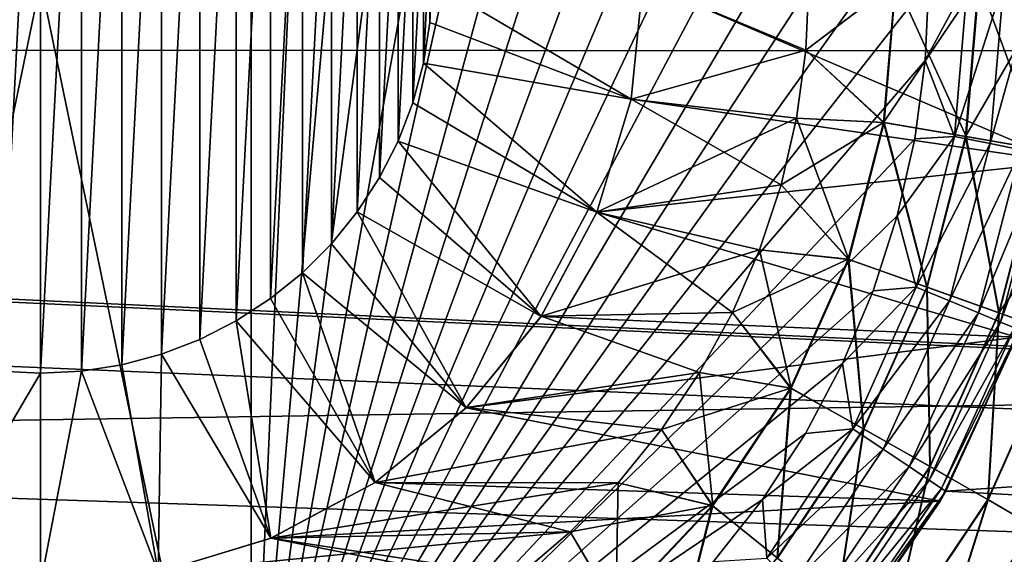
# Model space of a CAD drawing. Header units: millimetres. Extents: x -100 to 100, y -64 to 136.
# Tile 338 of 530: x 22.43 to 25.7, y 23.1 to 24.87. Entities that reach past the tile are written whole.
import ezdxf

# ---------------------------------------------------------------- set-up
doc = ezdxf.new("R2010")
doc.units = ezdxf.units.MM
doc.header["$LTSCALE"] = 159.143519
for name, color, linetype in [('120', 7, 'CONTINUOUS'), ('130', 7, 'CONTINUOUS'), ('218', 7, 'CONTINUOUS'), ('220', 7, 'CONTINUOUS'), ('325', 7, 'CONTINUOUS'), ('327', 7, 'CONTINUOUS'), ('329', 7, 'CONTINUOUS'), ('330', 7, 'CONTINUOUS'), ('333', 7, 'CONTINUOUS'), ('334', 7, 'CONTINUOUS'), ('335', 7, 'CONTINUOUS'), ('397', 7, 'CONTINUOUS'), ('407', 7, 'CONTINUOUS'), ('412', 7, 'CONTINUOUS'), ('421', 7, 'CONTINUOUS'), ('422', 7, 'CONTINUOUS'), ('423', 7, 'CONTINUOUS'), ('425', 7, 'CONTINUOUS'), ('427', 7, 'CONTINUOUS'), ('437', 7, 'CONTINUOUS')]:
    doc.layers.add(name, color=color, linetype=linetype)

msp = doc.modelspace()

# ---------------------------------------------------------------- linework, layer by layer
at = {"layer": '120', "color": 7, "linetype": 'CONTINUOUS', "true_color": 0x8c979c}
for points in [[(24.4616, 24.61, 2.5712), (25.0419, 24.7727, 2.5509), (24.5, 25, 2.5698), (24.4616, 24.61, 2.5712)], [(25.0419, 24.7727, 2.5509), (25.0523, 25, 2.5506), (24.5, 25, 2.5698), (25.0419, 24.7727, 2.5509)], [(25.011, 24.5473, 2.552), (25.0419, 24.7727, 2.5509), (24.4616, 24.61, 2.5712), (25.011, 24.5473, 2.552)], [(24.3479, 24.2349, 2.5752), (25.011, 24.5473, 2.552), (24.4616, 24.61, 2.5712), (24.3479, 24.2349, 2.5752)], [(24.9597, 24.3258, 2.5538), (25.011, 24.5473, 2.552), (24.3479, 24.2349, 2.5752), (24.9597, 24.3258, 2.5538)], [(24.8886, 24.1102, 2.5563), (24.9597, 24.3258, 2.5538), (24.3479, 24.2349, 2.5752), (24.8886, 24.1102, 2.5563)], [(24.1631, 23.8892, 2.5816), (24.8886, 24.1102, 2.5563), (24.3479, 24.2349, 2.5752), (24.1631, 23.8892, 2.5816)], [(24.7983, 23.9019, 2.5594), (24.8886, 24.1102, 2.5563), (24.1631, 23.8892, 2.5816), (24.7983, 23.9019, 2.5594)], [(23.9145, 23.5861, 2.5903), (24.6893, 23.7025, 2.5632), (24.1631, 23.8892, 2.5816), (23.9145, 23.5861, 2.5903)], [(24.6893, 23.7025, 2.5632), (24.7983, 23.9019, 2.5594), (24.1631, 23.8892, 2.5816), (24.6893, 23.7025, 2.5632)], [(24.5625, 23.5136, 2.5677), (24.6893, 23.7025, 2.5632), (23.9145, 23.5861, 2.5903), (24.5625, 23.5136, 2.5677)], [(23.6114, 23.3373, 2.6009), (24.5625, 23.5136, 2.5677), (23.9145, 23.5861, 2.5903), (23.6114, 23.3373, 2.6009)], [(24.4187, 23.3367, 2.5727), (24.5625, 23.5136, 2.5677), (23.6114, 23.3373, 2.6009), (24.4187, 23.3367, 2.5727)], [(23.2656, 23.1523, 2.6129), (24.4187, 23.3367, 2.5727), (23.6114, 23.3373, 2.6009), (23.2656, 23.1523, 2.6129)], [(24.2596, 23.1737, 2.5782), (24.4187, 23.3367, 2.5727), (23.2656, 23.1523, 2.6129), (24.2596, 23.1737, 2.5782)], [(24.087, 23.0264, 2.5843), (24.2596, 23.1737, 2.5782), (22.8903, 23.0385, 2.6261), (24.087, 23.0264, 2.5843)], [(22.8903, 23.0385, 2.6261), (24.2596, 23.1737, 2.5782), (23.2656, 23.1523, 2.6129), (22.8903, 23.0385, 2.6261)]]:
    msp.add_3dface(points, dxfattribs=at)
at = {"layer": '130', "color": 7, "linetype": 'CONTINUOUS', "true_color": 0x8c979c}
for points in [[(24.5, 25, -2.5698), (25.0419, 24.7727, -2.5509), (24.4616, 24.61, -2.5712), (24.5, 25, -2.5698)], [(25.0523, 25.0001, -2.5506), (25.0419, 24.7727, -2.5509), (24.5, 25, -2.5698), (25.0523, 25.0001, -2.5506)], [(25.0419, 24.7727, -2.5509), (25.011, 24.5473, -2.552), (24.4616, 24.61, -2.5712), (25.0419, 24.7727, -2.5509)], [(24.4616, 24.61, -2.5712), (24.9597, 24.3258, -2.5538), (24.3479, 24.2349, -2.5752), (24.4616, 24.61, -2.5712)], [(25.011, 24.5473, -2.552), (24.9597, 24.3258, -2.5538), (24.4616, 24.61, -2.5712), (25.011, 24.5473, -2.552)], [(24.9597, 24.3258, -2.5538), (24.8886, 24.1102, -2.5563), (24.3479, 24.2349, -2.5752), (24.9597, 24.3258, -2.5538)], [(24.3479, 24.2349, -2.5752), (24.7983, 23.9019, -2.5594), (24.1631, 23.8892, -2.5816), (24.3479, 24.2349, -2.5752)], [(24.8886, 24.1102, -2.5563), (24.7983, 23.9019, -2.5594), (24.3479, 24.2349, -2.5752), (24.8886, 24.1102, -2.5563)], [(24.1631, 23.8892, -2.5816), (24.6893, 23.7026, -2.5632), (23.9145, 23.5861, -2.5903), (24.1631, 23.8892, -2.5816)], [(24.7983, 23.9019, -2.5594), (24.6893, 23.7026, -2.5632), (24.1631, 23.8892, -2.5816), (24.7983, 23.9019, -2.5594)], [(24.6893, 23.7026, -2.5632), (24.5625, 23.5136, -2.5677), (23.9145, 23.5861, -2.5903), (24.6893, 23.7026, -2.5632)], [(23.9145, 23.5861, -2.5903), (24.5625, 23.5136, -2.5677), (23.6114, 23.3373, -2.6009), (23.9145, 23.5861, -2.5903)], [(24.5625, 23.5136, -2.5677), (24.4187, 23.3367, -2.5727), (23.6114, 23.3373, -2.6009), (24.5625, 23.5136, -2.5677)], [(23.6114, 23.3373, -2.6009), (24.2596, 23.1738, -2.5782), (23.2656, 23.1523, -2.6129), (23.6114, 23.3373, -2.6009)], [(24.4187, 23.3367, -2.5727), (24.2596, 23.1738, -2.5782), (23.6114, 23.3373, -2.6009), (24.4187, 23.3367, -2.5727)], [(24.2596, 23.1738, -2.5782), (24.0871, 23.0264, -2.5843), (23.2656, 23.1523, -2.6129), (24.2596, 23.1738, -2.5782)], [(23.2656, 23.1523, -2.6129), (24.0871, 23.0264, -2.5843), (22.8903, 23.0385, -2.6261), (23.2656, 23.1523, -2.6129)]]:
    msp.add_3dface(points, dxfattribs=at)
at = {"layer": '218', "color": 7, "linetype": 'CONTINUOUS', "true_color": 0x8c979c}
for points in [[(25.0523, 25, 2.5506), (25.0419, 24.7727, 2.5509), (25.3395, 25, 2.5125), (25.0523, 25, 2.5506)], [(25.0419, 24.7727, 2.5509), (25.3001, 24.5328, 2.5139), (25.3395, 25, 2.5125), (25.0419, 24.7727, 2.5509)], [(25.5726, 24.486, 2.4206), (25.616, 25, 2.4191), (25.3001, 24.5328, 2.5139), (25.5726, 24.486, 2.4206)], [(25.3001, 24.5328, 2.5139), (25.616, 25, 2.4191), (25.3395, 25, 2.5125), (25.3001, 24.5328, 2.5139)], [(25.8222, 24.4428, 2.2756), (25.8692, 25, 2.2739), (25.5726, 24.486, 2.4206), (25.8222, 24.4428, 2.2756)], [(25.5726, 24.486, 2.4206), (25.8692, 25, 2.2739), (25.616, 25, 2.4191), (25.5726, 24.486, 2.4206)], [(25.0419, 24.7727, 2.5509), (25.011, 24.5473, 2.552), (25.3001, 24.5328, 2.5139), (25.0419, 24.7727, 2.5509)], [(25.011, 24.5473, 2.552), (24.9597, 24.3258, 2.5538), (25.3001, 24.5328, 2.5139), (25.011, 24.5473, 2.552)], [(24.9597, 24.3258, 2.5538), (25.183, 24.0789, 2.518), (25.3001, 24.5328, 2.5139), (24.9597, 24.3258, 2.5538)], [(25.183, 24.0789, 2.518), (25.4438, 23.9865, 2.4251), (25.3001, 24.5328, 2.5139), (25.183, 24.0789, 2.518)], [(25.4438, 23.9865, 2.4251), (25.5726, 24.486, 2.4206), (25.3001, 24.5328, 2.5139), (25.4438, 23.9865, 2.4251)], [(25.4438, 23.9865, 2.4251), (25.6825, 23.9013, 2.2805), (25.5726, 24.486, 2.4206), (25.4438, 23.9865, 2.4251)], [(25.6825, 23.9013, 2.2805), (25.8222, 24.4428, 2.2756), (25.5726, 24.486, 2.4206), (25.6825, 23.9013, 2.2805)], [(25.6825, 23.9013, 2.2805), (26.0393, 24.4047, 2.0842), (25.8222, 24.4428, 2.2756), (25.6825, 23.9013, 2.2805)], [(25.8901, 23.8263, 2.0894), (26.0393, 24.4047, 2.0842), (25.6825, 23.9013, 2.2805), (25.8901, 23.8263, 2.0894)], [(24.9597, 24.3258, 2.5538), (24.8886, 24.1102, 2.5563), (25.183, 24.0789, 2.518), (24.9597, 24.3258, 2.5538)], [(24.8886, 24.1102, 2.5563), (24.7983, 23.9019, 2.5594), (25.183, 24.0789, 2.518), (24.8886, 24.1102, 2.5563)], [(24.7983, 23.9019, 2.5594), (24.9915, 23.651, 2.5247), (25.183, 24.0789, 2.518), (24.7983, 23.9019, 2.5594)], [(24.9915, 23.651, 2.5247), (25.2332, 23.5157, 2.4325), (25.183, 24.0789, 2.518), (24.9915, 23.651, 2.5247)], [(25.2332, 23.5157, 2.4325), (25.4438, 23.9865, 2.4251), (25.183, 24.0789, 2.518), (25.2332, 23.5157, 2.4325)], [(25.2332, 23.5157, 2.4325), (25.4542, 23.3908, 2.2884), (25.4438, 23.9865, 2.4251), (25.2332, 23.5157, 2.4325)], [(25.4542, 23.3908, 2.2884), (25.6825, 23.9013, 2.2805), (25.4438, 23.9865, 2.4251), (25.4542, 23.3908, 2.2884)], [(24.7983, 23.9019, 2.5594), (24.6893, 23.7025, 2.5632), (24.9915, 23.651, 2.5247), (24.7983, 23.9019, 2.5594)], [(25.4542, 23.3908, 2.2884), (25.6462, 23.2811, 2.098), (25.6825, 23.9013, 2.2805), (25.4542, 23.3908, 2.2884)], [(25.6462, 23.2811, 2.098), (25.8901, 23.8263, 2.0894), (25.6825, 23.9013, 2.2805), (25.6462, 23.2811, 2.098)], [(25.6462, 23.2811, 2.098), (25.8019, 23.1906, 1.8683), (25.8901, 23.8263, 2.0894), (25.6462, 23.2811, 2.098)], [(24.6893, 23.7025, 2.5632), (24.5625, 23.5136, 2.5677), (24.9915, 23.651, 2.5247), (24.6893, 23.7025, 2.5632)], [(24.5625, 23.5136, 2.5677), (24.7311, 23.2612, 2.5338), (24.9915, 23.651, 2.5247), (24.5625, 23.5136, 2.5677)], [(24.7311, 23.2612, 2.5338), (24.9467, 23.0869, 2.4425), (24.9915, 23.651, 2.5247), (24.7311, 23.2612, 2.5338)], [(24.9467, 23.0869, 2.4425), (25.2332, 23.5157, 2.4325), (24.9915, 23.651, 2.5247), (24.9467, 23.0869, 2.4425)], [(24.9467, 23.0869, 2.4425), (25.1436, 22.9259, 2.2993), (25.2332, 23.5157, 2.4325), (24.9467, 23.0869, 2.4425)], [(25.1436, 22.9259, 2.2993), (25.4542, 23.3908, 2.2884), (25.2332, 23.5157, 2.4325), (25.1436, 22.9259, 2.2993)], [(24.5625, 23.5136, 2.5677), (24.4187, 23.3367, 2.5727), (24.7311, 23.2612, 2.5338), (24.5625, 23.5136, 2.5677)], [(25.1436, 22.9259, 2.2993), (25.3144, 22.7845, 2.1095), (25.4542, 23.3908, 2.2884), (25.1436, 22.9259, 2.2993)], [(25.3144, 22.7845, 2.1095), (25.6462, 23.2811, 2.098), (25.4542, 23.3908, 2.2884), (25.3144, 22.7845, 2.1095)], [(24.4187, 23.3367, 2.5727), (24.2596, 23.1737, 2.5782), (24.7311, 23.2612, 2.5338), (24.4187, 23.3367, 2.5727)], [(24.2596, 23.1737, 2.5782), (24.4091, 22.9207, 2.545), (24.7311, 23.2612, 2.5338), (24.2596, 23.1737, 2.5782)], [(24.4091, 22.9207, 2.545), (24.5924, 22.7122, 2.4549), (24.7311, 23.2612, 2.5338), (24.4091, 22.9207, 2.545)], [(24.5924, 22.7122, 2.4549), (24.9467, 23.0869, 2.4425), (24.7311, 23.2612, 2.5338), (24.5924, 22.7122, 2.4549)], [(25.3144, 22.7845, 2.1095), (25.4526, 22.6679, 1.8805), (25.6462, 23.2811, 2.098), (25.3144, 22.7845, 2.1095)], [(25.4526, 22.6679, 1.8805), (25.8019, 23.1906, 1.8683), (25.6462, 23.2811, 2.098), (25.4526, 22.6679, 1.8805)], [(25.4526, 22.6679, 1.8805), (25.5531, 22.5806, 1.6207), (25.8019, 23.1906, 1.8683), (25.4526, 22.6679, 1.8805)], [(25.5531, 22.5806, 1.6207), (25.9154, 23.1229, 1.608), (25.8019, 23.1906, 1.8683), (25.5531, 22.5806, 1.6207)], [(24.2596, 23.1737, 2.5782), (24.087, 23.0264, 2.5843), (24.4091, 22.9207, 2.545), (24.2596, 23.1737, 2.5782)], [(25.5531, 22.5806, 1.6207), (25.9825, 23.0804, 1.3272), (25.9154, 23.1229, 1.608), (25.5531, 22.5806, 1.6207)]]:
    msp.add_3dface(points, dxfattribs=at)
at = {"layer": '220', "color": 7, "linetype": 'CONTINUOUS', "true_color": 0x8c979c}
for points in [[(25.0419, 24.7727, -2.5509), (25.0523, 25.0001, -2.5506), (25.3412, 25, -2.5121), (25.0419, 24.7727, -2.5509)], [(25.3017, 24.5325, -2.5135), (25.0419, 24.7727, -2.5509), (25.3412, 25, -2.5121), (25.3017, 24.5325, -2.5135)], [(25.3017, 24.5325, -2.5135), (25.3412, 25, -2.5121), (25.5742, 24.4857, -2.4199), (25.3017, 24.5325, -2.5135)], [(25.5742, 24.4857, -2.4199), (25.3412, 25, -2.5121), (25.6176, 25, -2.4184), (25.5742, 24.4857, -2.4199)], [(25.5742, 24.4857, -2.4199), (25.6176, 25, -2.4184), (25.8236, 24.4425, -2.2746), (25.5742, 24.4857, -2.4199)], [(25.8236, 24.4425, -2.2746), (25.6176, 25, -2.4184), (25.8706, 25, -2.2729), (25.8236, 24.4425, -2.2746)], [(25.011, 24.5473, -2.552), (25.0419, 24.7727, -2.5509), (25.3017, 24.5325, -2.5135), (25.011, 24.5473, -2.552)], [(24.9597, 24.3258, -2.5538), (25.011, 24.5473, -2.552), (25.1846, 24.0783, -2.5176), (24.9597, 24.3258, -2.5538)], [(25.1846, 24.0783, -2.5176), (25.011, 24.5473, -2.552), (25.3017, 24.5325, -2.5135), (25.1846, 24.0783, -2.5176)], [(25.1846, 24.0783, -2.5176), (25.3017, 24.5325, -2.5135), (25.4453, 23.986, -2.4244), (25.1846, 24.0783, -2.5176)], [(25.4453, 23.986, -2.4244), (25.3017, 24.5325, -2.5135), (25.5742, 24.4857, -2.4199), (25.4453, 23.986, -2.4244)], [(25.4453, 23.986, -2.4244), (25.5742, 24.4857, -2.4199), (25.6839, 23.9008, -2.2795), (25.4453, 23.986, -2.4244)], [(25.6839, 23.9008, -2.2795), (25.5742, 24.4857, -2.4199), (25.8236, 24.4425, -2.2746), (25.6839, 23.9008, -2.2795)], [(25.6839, 23.9008, -2.2795), (25.8236, 24.4425, -2.2746), (25.8912, 23.8259, -2.0882), (25.6839, 23.9008, -2.2795)], [(24.8886, 24.1102, -2.5563), (24.9597, 24.3258, -2.5538), (25.1846, 24.0783, -2.5176), (24.8886, 24.1102, -2.5563)], [(24.7983, 23.9019, -2.5594), (24.8886, 24.1102, -2.5563), (24.993, 23.6502, -2.5243), (24.7983, 23.9019, -2.5594)], [(24.993, 23.6502, -2.5243), (24.8886, 24.1102, -2.5563), (25.1846, 24.0783, -2.5176), (24.993, 23.6502, -2.5243)], [(24.993, 23.6502, -2.5243), (25.1846, 24.0783, -2.5176), (25.2346, 23.5149, -2.4318), (24.993, 23.6502, -2.5243)], [(25.2346, 23.5149, -2.4318), (25.1846, 24.0783, -2.5176), (25.4453, 23.986, -2.4244), (25.2346, 23.5149, -2.4318)], [(25.2346, 23.5149, -2.4318), (25.4453, 23.986, -2.4244), (25.4554, 23.3901, -2.2874), (25.2346, 23.5149, -2.4318)], [(25.4554, 23.3901, -2.2874), (25.4453, 23.986, -2.4244), (25.6839, 23.9008, -2.2795), (25.4554, 23.3901, -2.2874)], [(24.6893, 23.7026, -2.5632), (24.7983, 23.9019, -2.5594), (24.993, 23.6502, -2.5243), (24.6893, 23.7026, -2.5632)], [(25.4554, 23.3901, -2.2874), (25.6839, 23.9008, -2.2795), (25.6472, 23.2805, -2.0967), (25.4554, 23.3901, -2.2874)], [(25.6472, 23.2805, -2.0967), (25.6839, 23.9008, -2.2795), (25.8912, 23.8259, -2.0882), (25.6472, 23.2805, -2.0967)], [(25.6472, 23.2805, -2.0967), (25.8912, 23.8259, -2.0882), (25.8027, 23.1902, -1.8668), (25.6472, 23.2805, -2.0967)], [(24.5625, 23.5136, -2.5677), (24.6893, 23.7026, -2.5632), (24.7325, 23.2602, -2.5334), (24.5625, 23.5136, -2.5677)], [(24.7325, 23.2602, -2.5334), (24.6893, 23.7026, -2.5632), (24.993, 23.6502, -2.5243), (24.7325, 23.2602, -2.5334)], [(24.7325, 23.2602, -2.5334), (24.993, 23.6502, -2.5243), (24.9479, 23.0859, -2.4418), (24.7325, 23.2602, -2.5334)], [(24.9479, 23.0859, -2.4418), (24.993, 23.6502, -2.5243), (25.2346, 23.5149, -2.4318), (24.9479, 23.0859, -2.4418)], [(24.4187, 23.3367, -2.5727), (24.5625, 23.5136, -2.5677), (24.7325, 23.2602, -2.5334), (24.4187, 23.3367, -2.5727)], [(24.9479, 23.0859, -2.4418), (25.2346, 23.5149, -2.4318), (25.1447, 22.925, -2.2983), (24.9479, 23.0859, -2.4418)], [(25.1447, 22.925, -2.2983), (25.2346, 23.5149, -2.4318), (25.4554, 23.3901, -2.2874), (25.1447, 22.925, -2.2983)], [(25.1447, 22.925, -2.2983), (25.4554, 23.3901, -2.2874), (25.3153, 22.7837, -2.1083), (25.1447, 22.925, -2.2983)], [(25.3153, 22.7837, -2.1083), (25.4554, 23.3901, -2.2874), (25.6472, 23.2805, -2.0967), (25.3153, 22.7837, -2.1083)], [(24.2596, 23.1738, -2.5782), (24.4187, 23.3367, -2.5727), (24.4103, 22.9194, -2.5447), (24.2596, 23.1738, -2.5782)], [(24.4103, 22.9194, -2.5447), (24.4187, 23.3367, -2.5727), (24.7325, 23.2602, -2.5334), (24.4103, 22.9194, -2.5447)], [(24.4103, 22.9194, -2.5447), (24.7325, 23.2602, -2.5334), (24.5934, 22.7109, -2.4542), (24.4103, 22.9194, -2.5447)], [(24.5934, 22.7109, -2.4542), (24.7325, 23.2602, -2.5334), (24.9479, 23.0859, -2.4418), (24.5934, 22.7109, -2.4542)], [(25.3153, 22.7837, -2.1083), (25.6472, 23.2805, -2.0967), (25.4533, 22.6673, -1.879), (25.3153, 22.7837, -2.1083)], [(25.4533, 22.6673, -1.879), (25.6472, 23.2805, -2.0967), (25.8027, 23.1902, -1.8668), (25.4533, 22.6673, -1.879)], [(25.4533, 22.6673, -1.879), (25.8027, 23.1902, -1.8668), (25.5536, 22.5801, -1.6191), (25.4533, 22.6673, -1.879)], [(25.5536, 22.5801, -1.6191), (25.8027, 23.1902, -1.8668), (25.916, 23.1226, -1.6064), (25.5536, 22.5801, -1.6191)], [(24.0871, 23.0264, -2.5843), (24.2596, 23.1738, -2.5782), (24.4103, 22.9194, -2.5447), (24.0871, 23.0264, -2.5843)], [(25.5536, 22.5801, -1.6191), (25.916, 23.1226, -1.6064), (25.6122, 22.5256, -1.3384), (25.5536, 22.5801, -1.6191)], [(25.6122, 22.5256, -1.3384), (25.916, 23.1226, -1.6064), (25.9827, 23.0802, -1.3255), (25.6122, 22.5256, -1.3384)]]:
    msp.add_3dface(points, dxfattribs=at)
at = {"layer": '325', "linetype": 'CONTINUOUS'}
for points in [[(22.5, 23.7, -15), (22.3641, 23.7071, -15), (22.5, 26.3, -15), (22.5, 23.7, -15)], [(22.5, 26.3, -15), (22.3641, 23.7071, -15), (22.3641, 26.2929, -15), (22.5, 26.3, -15)], [(22.6359, 26.2929, -15), (22.5, 23.7, -15), (22.5, 26.3, -15), (22.6359, 26.2929, -15)], [(22.6359, 23.7071, -15), (22.5, 23.7, -15), (22.6359, 26.2929, -15), (22.6359, 23.7071, -15)], [(22.7703, 26.2716, -15), (22.6359, 23.7071, -15), (22.6359, 26.2929, -15), (22.7703, 26.2716, -15)], [(22.7703, 23.7284, -15), (22.6359, 23.7071, -15), (22.7703, 26.2716, -15), (22.7703, 23.7284, -15)], [(22.9017, 26.2363, -15), (22.7703, 23.7284, -15), (22.7703, 26.2716, -15), (22.9017, 26.2363, -15)], [(22.9017, 23.7637, -15), (22.7703, 23.7284, -15), (22.9017, 26.2363, -15), (22.9017, 23.7637, -15)], [(23.0288, 26.1876, -15), (22.9017, 23.7637, -15), (22.9017, 26.2363, -15), (23.0288, 26.1876, -15)], [(23.0288, 23.8124, -15), (22.9017, 23.7637, -15), (23.0288, 26.1876, -15), (23.0288, 23.8124, -15)], [(23.1499, 26.1258, -15), (23.0288, 23.8124, -15), (23.0288, 26.1876, -15), (23.1499, 26.1258, -15)], [(23.1499, 23.8742, -15), (23.0288, 23.8124, -15), (23.1499, 26.1258, -15), (23.1499, 23.8742, -15)], [(23.2641, 26.0517, -15), (23.1499, 23.8742, -15), (23.1499, 26.1258, -15), (23.2641, 26.0517, -15)], [(23.2641, 23.9483, -15), (23.1499, 23.8742, -15), (23.2641, 26.0517, -15), (23.2641, 23.9483, -15)], [(23.3698, 25.9661, -15), (23.2641, 23.9483, -15), (23.2641, 26.0517, -15), (23.3698, 25.9661, -15)], [(23.3698, 24.0339, -15), (23.2641, 23.9483, -15), (23.3698, 25.9661, -15), (23.3698, 24.0339, -15)], [(23.4661, 25.8698, -15), (23.3698, 24.0339, -15), (23.3698, 25.9661, -15), (23.4661, 25.8698, -15)], [(23.4661, 24.1302, -15), (23.3698, 24.0339, -15), (23.4661, 25.8698, -15), (23.4661, 24.1302, -15)], [(23.5517, 25.7641, -15), (23.4661, 24.1302, -15), (23.4661, 25.8698, -15), (23.5517, 25.7641, -15)], [(23.5517, 24.2359, -15), (23.4661, 24.1302, -15), (23.5517, 25.7641, -15), (23.5517, 24.2359, -15)], [(23.6258, 25.6499, -15), (23.5517, 24.2359, -15), (23.5517, 25.7641, -15), (23.6258, 25.6499, -15)], [(23.6258, 24.3501, -15), (23.5517, 24.2359, -15), (23.6258, 25.6499, -15), (23.6258, 24.3501, -15)], [(23.6876, 25.5288, -15), (23.6258, 24.3501, -15), (23.6258, 25.6499, -15), (23.6876, 25.5288, -15)], [(23.6876, 24.4712, -15), (23.6258, 24.3501, -15), (23.6876, 25.5288, -15), (23.6876, 24.4712, -15)], [(23.7363, 25.4017, -15), (23.6876, 24.4712, -15), (23.6876, 25.5288, -15), (23.7363, 25.4017, -15)], [(23.7363, 24.5983, -15), (23.6876, 24.4712, -15), (23.7363, 25.4017, -15), (23.7363, 24.5983, -15)], [(23.7716, 25.2703, -15), (23.7363, 24.5983, -15), (23.7363, 25.4017, -15), (23.7716, 25.2703, -15)], [(23.7716, 24.7297, -15), (23.7363, 24.5983, -15), (23.7716, 25.2703, -15), (23.7716, 24.7297, -15)], [(23.7929, 25.1359, -15), (23.7716, 24.7297, -15), (23.7716, 25.2703, -15), (23.7929, 25.1359, -15)], [(23.7929, 24.8641, -15), (23.7716, 24.7297, -15), (23.7929, 25.1359, -15), (23.7929, 24.8641, -15)], [(23.8, 25, -15), (23.7929, 24.8641, -15), (23.7929, 25.1359, -15), (23.8, 25, -15)]]:
    msp.add_3dface(points, dxfattribs=at)
at = {"layer": '327', "linetype": 'CONTINUOUS'}
for points in [[(24.4616, 24.61, 2.5712), (24.5, 25, 2.5698), (24.4615, 24.6097, 35), (24.4616, 24.61, 2.5712)], [(24.5, 25, 2.5698), (24.5, 25, 35), (24.4615, 24.6097, 35), (24.5, 25, 2.5698)], [(24.3478, 24.2346, 35), (24.3479, 24.2349, 2.5752), (24.4615, 24.6097, 35), (24.3478, 24.2346, 35)], [(24.3479, 24.2349, 2.5752), (24.4616, 24.61, 2.5712), (24.4615, 24.6097, 35), (24.3479, 24.2349, 2.5752)], [(24.1631, 23.8892, 2.5816), (24.3479, 24.2349, 2.5752), (24.3478, 24.2346, 35), (24.1631, 23.8892, 2.5816)], [(24.163, 23.889, 35), (24.1631, 23.8892, 2.5816), (24.3478, 24.2346, 35), (24.163, 23.889, 35)], [(23.9142, 23.5858, 35), (23.9145, 23.5861, 2.5903), (24.163, 23.889, 35), (23.9142, 23.5858, 35)], [(23.9145, 23.5861, 2.5903), (24.1631, 23.8892, 2.5816), (24.163, 23.889, 35), (23.9145, 23.5861, 2.5903)], [(23.611, 23.337, 35), (23.6114, 23.3373, 2.6009), (23.9142, 23.5858, 35), (23.611, 23.337, 35)], [(23.6114, 23.3373, 2.6009), (23.9145, 23.5861, 2.5903), (23.9142, 23.5858, 35), (23.6114, 23.3373, 2.6009)], [(23.2654, 23.1522, 35), (23.2656, 23.1523, 2.6129), (23.611, 23.337, 35), (23.2654, 23.1522, 35)], [(23.2656, 23.1523, 2.6129), (23.6114, 23.3373, 2.6009), (23.611, 23.337, 35), (23.2656, 23.1523, 2.6129)], [(22.8903, 23.0385, 2.6261), (23.2656, 23.1523, 2.6129), (23.2654, 23.1522, 35), (22.8903, 23.0385, 2.6261)], [(22.8903, 23.0385, 35), (22.8903, 23.0385, 2.6261), (23.2654, 23.1522, 35), (22.8903, 23.0385, 35)]]:
    msp.add_3dface(points, dxfattribs=at)
at = {"layer": '329', "linetype": 'CONTINUOUS'}
for points in [[(23.7929, 24.8641, -15), (23.8, 25, -15), (24.4616, 24.6098, -14.5958), (23.7929, 24.8641, -15)], [(23.8, 25, -15), (24.5, 25, -14.5959), (24.4616, 24.6098, -14.5958), (23.8, 25, -15)], [(23.7716, 24.7297, -15), (23.7929, 24.8641, -15), (24.4616, 24.6098, -14.5958), (23.7716, 24.7297, -15)], [(23.7363, 24.5983, -15), (23.7716, 24.7297, -15), (24.3477, 24.2346, -14.5958), (23.7363, 24.5983, -15)], [(24.3477, 24.2346, -14.5958), (23.7716, 24.7297, -15), (24.4616, 24.6098, -14.5958), (24.3477, 24.2346, -14.5958)], [(23.6876, 24.4712, -15), (23.7363, 24.5983, -15), (24.3477, 24.2346, -14.5958), (23.6876, 24.4712, -15)], [(23.6258, 24.3501, -15), (23.6876, 24.4712, -15), (24.1629, 23.8888, -14.5958), (23.6258, 24.3501, -15)], [(24.1629, 23.8888, -14.5958), (23.6876, 24.4712, -15), (24.3477, 24.2346, -14.5958), (24.1629, 23.8888, -14.5958)], [(23.5517, 24.2359, -15), (23.6258, 24.3501, -15), (24.1629, 23.8888, -14.5958), (23.5517, 24.2359, -15)], [(23.4661, 24.1302, -15), (23.5517, 24.2359, -15), (23.9142, 23.5858, -14.5958), (23.4661, 24.1302, -15)], [(23.9142, 23.5858, -14.5958), (23.5517, 24.2359, -15), (24.1629, 23.8888, -14.5958), (23.9142, 23.5858, -14.5958)], [(23.3698, 24.0339, -15), (23.4661, 24.1302, -15), (23.9142, 23.5858, -14.5958), (23.3698, 24.0339, -15)], [(23.2641, 23.9483, -15), (23.3698, 24.0339, -15), (23.6112, 23.3371, -14.5958), (23.2641, 23.9483, -15)], [(23.6112, 23.3371, -14.5958), (23.3698, 24.0339, -15), (23.9142, 23.5858, -14.5958), (23.6112, 23.3371, -14.5958)], [(23.1499, 23.8742, -15), (23.2641, 23.9483, -15), (23.6112, 23.3371, -14.5958), (23.1499, 23.8742, -15)], [(23.0288, 23.8124, -15), (23.1499, 23.8742, -15), (23.2654, 23.1523, -14.5958), (23.0288, 23.8124, -15)], [(23.2654, 23.1523, -14.5958), (23.1499, 23.8742, -15), (23.6112, 23.3371, -14.5958), (23.2654, 23.1523, -14.5958)], [(22.9017, 23.7637, -15), (23.0288, 23.8124, -15), (23.2654, 23.1523, -14.5958), (22.9017, 23.7637, -15)], [(22.7703, 23.7284, -15), (22.9017, 23.7637, -15), (22.8902, 23.0384, -14.5958), (22.7703, 23.7284, -15)], [(22.8902, 23.0384, -14.5958), (22.9017, 23.7637, -15), (23.2654, 23.1523, -14.5958), (22.8902, 23.0384, -14.5958)], [(22.6359, 23.7071, -15), (22.7703, 23.7284, -15), (22.8902, 23.0384, -14.5958), (22.6359, 23.7071, -15)], [(22.3641, 23.7071, -15), (22.5, 23.7, -15), (22.1098, 23.0384, -14.5958), (22.3641, 23.7071, -15)], [(22.1098, 23.0384, -14.5958), (22.5, 23.7, -15), (22.5, 23, -14.5958), (22.1098, 23.0384, -14.5958)], [(22.5, 23.7, -15), (22.6359, 23.7071, -15), (22.5, 23, -14.5958), (22.5, 23.7, -15)], [(22.5, 23, -14.5958), (22.6359, 23.7071, -15), (22.8902, 23.0384, -14.5958), (22.5, 23, -14.5958)]]:
    msp.add_3dface(points, dxfattribs=at)
at = {"layer": '330', "linetype": 'CONTINUOUS'}
for points in [[(24.4615, 24.6097, 35), (24.5, 25, 35), (25.8976, 24.4008, 35), (24.4615, 24.6097, 35)], [(25.8976, 24.4008, 35), (24.5, 25, 35), (25.95, 25, 35), (25.8976, 24.4008, 35)], [(24.3478, 24.2346, 35), (24.4615, 24.6097, 35), (25.8976, 24.4008, 35), (24.3478, 24.2346, 35)], [(25.7419, 23.82, 35), (24.3478, 24.2346, 35), (25.8976, 24.4008, 35), (25.7419, 23.82, 35)], [(24.163, 23.889, 35), (24.3478, 24.2346, 35), (25.7419, 23.82, 35), (24.163, 23.889, 35)], [(23.9142, 23.5858, 35), (24.163, 23.889, 35), (25.7419, 23.82, 35), (23.9142, 23.5858, 35)], [(25.4878, 23.2751, 35), (23.9142, 23.5858, 35), (25.7419, 23.82, 35), (25.4878, 23.2751, 35)], [(23.611, 23.337, 35), (23.9142, 23.5858, 35), (25.4878, 23.2751, 35), (23.611, 23.337, 35)], [(23.2654, 23.1522, 35), (23.611, 23.337, 35), (25.4878, 23.2751, 35), (23.2654, 23.1522, 35)], [(22.1097, 23.0385, 35), (22.5, 23, 35), (19.5122, 23.2751, 35), (22.1097, 23.0385, 35)], [(19.5122, 23.2751, 35), (22.5, 23, 35), (19.8571, 22.7825, 35), (19.5122, 23.2751, 35)], [(25.1429, 22.7825, 35), (23.2654, 23.1522, 35), (25.4878, 23.2751, 35), (25.1429, 22.7825, 35)], [(22.8903, 23.0385, 35), (23.2654, 23.1522, 35), (25.1429, 22.7825, 35), (22.8903, 23.0385, 35)]]:
    msp.add_3dface(points, dxfattribs=at)
at = {"layer": '333', "linetype": 'CONTINUOUS'}
for points in [[(25.5069, 23.3085, 36.7427), (25.7506, 23.8442, 36.7427), (25.5069, 23.3085, 36.8), (25.5069, 23.3085, 36.7427)], [(25.5069, 23.3085, 36.8), (25.7506, 23.8442, 36.7427), (25.7506, 23.8442, 36.8), (25.5069, 23.3085, 36.8)], [(25.1756, 22.822, 36.7427), (25.5069, 23.3085, 36.7427), (25.1756, 22.822, 36.8), (25.1756, 22.822, 36.7427)], [(25.1756, 22.822, 36.8), (25.5069, 23.3085, 36.7427), (25.5069, 23.3085, 36.8), (25.1756, 22.822, 36.8)]]:
    msp.add_3dface(points, dxfattribs=at)
at = {"layer": '334', "linetype": 'CONTINUOUS'}
for points in [[(23.2, 28.3782, 36.7427), (23.2, 21.6218, 36.7427), (23.2, 28.3782, 36.8), (23.2, 28.3782, 36.7427)], [(23.2, 28.3782, 36.8), (23.2, 21.6218, 36.7427), (23.2, 28.3612, 36.9279), (23.2, 28.3782, 36.8)], [(23.2, 28.3612, 36.9279), (23.2, 21.6218, 36.7427), (23.2, 28.3112, 37.0476), (23.2, 28.3612, 36.9279)], [(23.2, 28.3112, 37.0476), (23.2, 21.6218, 36.7427), (23.2, 28.31, 37.0497), (23.2, 28.3112, 37.0476)], [(23.2, 28.31, 37.0497), (23.2, 21.6218, 36.7427), (23.2, 28.231, 37.1512), (23.2, 28.31, 37.0497)], [(23.2, 28.231, 37.1512), (23.2, 21.6218, 36.7427), (23.2, 28.2287, 37.1534), (23.2, 28.231, 37.1512)], [(23.2, 28.2287, 37.1534), (23.2, 21.6218, 36.7427), (23.2, 28.1253, 37.2314), (23.2, 28.2287, 37.1534)], [(23.2, 28.1253, 37.2314), (23.2, 21.6218, 36.7427), (23.2, 28.1226, 37.2329), (23.2, 28.1253, 37.2314)], [(23.2, 28.1226, 37.2329), (23.2, 21.6218, 36.7427), (23.2, 28.0007, 37.2825), (23.2, 28.1226, 37.2329)], [(23.2, 28.0007, 37.2825), (23.2, 21.6218, 36.7427), (23.2, 27.9988, 37.283), (23.2, 28.0007, 37.2825)], [(23.2, 27.9988, 37.283), (23.2, 21.6218, 36.7427), (23.2, 27.8657, 37.3), (23.2, 27.9988, 37.283)], [(23.2, 27.8657, 37.3), (23.2, 21.6218, 36.7427), (23.2, 22.1343, 37.3), (23.2, 27.8657, 37.3)]]:
    msp.add_3dface(points, dxfattribs=at)
at = {"layer": '335', "linetype": 'CONTINUOUS'}
for points in [[(23.2, 28.3782, 35.9), (21.8, 28.3782, 35.9), (21.8, 21.6218, 35.9), (23.2, 28.3782, 35.9)], [(23.2, 21.6218, 35.9), (23.2, 28.3782, 35.9), (21.8, 21.6218, 35.9), (23.2, 21.6218, 35.9)]]:
    msp.add_3dface(points, dxfattribs=at)
at = {"layer": '397', "color": 7, "linetype": 'CONTINUOUS', "true_color": 0xaaaaaa}
for points in [[(9.5856, 25.882, 45.7), (12.1549, 24.7794, 45.7), (98.8446, 30.2548, 45.7), (9.5856, 25.882, 45.7)], [(98.8446, 30.2548, 45.7), (12.1549, 24.7794, 45.7), (98.3782, 24.7212, 45.7), (98.8446, 30.2548, 45.7)], [(12.1549, 24.7794, 45.7), (14.5994, 23.4226, 45.7), (98.3782, 24.7212, 45.7), (12.1549, 24.7794, 45.7)], [(14.5994, 23.4226, 45.7), (16.8941, 21.8254, 45.7), (98.3782, 24.7212, 45.7), (14.5994, 23.4226, 45.7)], [(16.8941, 21.8254, 45.7), (19.0155, 20.0043, 45.7), (98.3782, 24.7212, 45.7), (16.8941, 21.8254, 45.7)], [(98.3782, 24.7212, 45.7), (19.0155, 20.0043, 45.7), (97.6021, 19.2221, 45.7), (98.3782, 24.7212, 45.7)]]:
    msp.add_3dface(points, dxfattribs=at)
at = {"layer": '407', "color": 7, "linetype": 'CONTINUOUS'}
for points in [[(21.8, 28.3782, 36.7), (23.2, 28.3782, 36.7), (23.2, 21.6218, 36.7), (21.8, 28.3782, 36.7)], [(21.8, 21.6218, 36.7), (21.8, 28.3782, 36.7), (23.2, 21.6218, 36.7), (21.8, 21.6218, 36.7)], [(25.7506, 23.8442, 36.7), (96.1224, 19.468, 36.7), (25.5069, 23.3085, 36.7), (25.7506, 23.8442, 36.7)], [(25.5069, 23.3085, 36.7), (96.1224, 19.468, 36.7), (25.1756, 22.822, 36.7), (25.5069, 23.3085, 36.7)]]:
    msp.add_3dface(points, dxfattribs=at)
at = {"layer": '412', "linetype": 'CONTINUOUS'}
for points in [[(23.2, 21.6218, 36.7427), (23.2, 28.3782, 36.7427), (21.8, 21.6218, 36.7427), (23.2, 21.6218, 36.7427)], [(21.8, 21.6218, 36.7427), (23.2, 28.3782, 36.7427), (21.8, 28.3782, 36.7427), (21.8, 21.6218, 36.7427)], [(24.2913, 22.0515, 36.7427), (23.7641, 21.7899, 36.7427), (71.8798, 26.3369, 36.7427), (24.2913, 22.0515, 36.7427)], [(23.7641, 21.7899, 36.7427), (71.1069, 21.6559, 36.7427), (71.8798, 26.3369, 36.7427), (23.7641, 21.7899, 36.7427)], [(24.7664, 22.3989, 36.7427), (24.2913, 22.0515, 36.7427), (71.8798, 26.3369, 36.7427), (24.7664, 22.3989, 36.7427)], [(25.1756, 22.822, 36.7427), (24.7664, 22.3989, 36.7427), (71.8798, 26.3369, 36.7427), (25.1756, 22.822, 36.7427)], [(25.5069, 23.3085, 36.7427), (25.1756, 22.822, 36.7427), (71.8798, 26.3369, 36.7427), (25.5069, 23.3085, 36.7427)], [(25.7506, 23.8442, 36.7427), (25.5069, 23.3085, 36.7427), (71.8798, 26.3369, 36.7427), (25.7506, 23.8442, 36.7427)]]:
    msp.add_3dface(points, dxfattribs=at)
at = {"layer": '421', "linetype": 'CONTINUOUS'}
for points in [[(24.5, 25, -2.5698), (24.4616, 24.61, -2.5712), (24.5, 25, -14.5959), (24.5, 25, -2.5698)], [(24.5, 25, -14.5959), (24.4616, 24.61, -2.5712), (24.4616, 24.6098, -14.5958), (24.5, 25, -14.5959)], [(24.3479, 24.2349, -2.5752), (24.3477, 24.2346, -14.5958), (24.4616, 24.6098, -14.5958), (24.3479, 24.2349, -2.5752)], [(24.4616, 24.61, -2.5712), (24.3479, 24.2349, -2.5752), (24.4616, 24.6098, -14.5958), (24.4616, 24.61, -2.5712)], [(24.3479, 24.2349, -2.5752), (24.1631, 23.8892, -2.5816), (24.3477, 24.2346, -14.5958), (24.3479, 24.2349, -2.5752)], [(24.1631, 23.8892, -2.5816), (24.1629, 23.8888, -14.5958), (24.3477, 24.2346, -14.5958), (24.1631, 23.8892, -2.5816)], [(23.9145, 23.5861, -2.5903), (23.9142, 23.5858, -14.5958), (24.1629, 23.8888, -14.5958), (23.9145, 23.5861, -2.5903)], [(24.1631, 23.8892, -2.5816), (23.9145, 23.5861, -2.5903), (24.1629, 23.8888, -14.5958), (24.1631, 23.8892, -2.5816)], [(23.6114, 23.3373, -2.6009), (23.6112, 23.3371, -14.5958), (23.9142, 23.5858, -14.5958), (23.6114, 23.3373, -2.6009)], [(23.9145, 23.5861, -2.5903), (23.6114, 23.3373, -2.6009), (23.9142, 23.5858, -14.5958), (23.9145, 23.5861, -2.5903)], [(23.2656, 23.1523, -2.6129), (23.2654, 23.1523, -14.5958), (23.6112, 23.3371, -14.5958), (23.2656, 23.1523, -2.6129)], [(23.6114, 23.3373, -2.6009), (23.2656, 23.1523, -2.6129), (23.6112, 23.3371, -14.5958), (23.6114, 23.3373, -2.6009)], [(22.8903, 23.0385, -2.6261), (22.8902, 23.0384, -14.5958), (23.2654, 23.1523, -14.5958), (22.8903, 23.0385, -2.6261)], [(23.2656, 23.1523, -2.6129), (22.8903, 23.0385, -2.6261), (23.2654, 23.1523, -14.5958), (23.2656, 23.1523, -2.6129)]]:
    msp.add_3dface(points, dxfattribs=at)
at = {"layer": '422', "linetype": 'CONTINUOUS'}
for points in [[(23.2, 27.8657, 37.3), (23.2, 22.1343, 37.3), (23.4484, 27.7934, 37.3), (23.2, 27.8657, 37.3)], [(23.4484, 27.7934, 37.3), (23.2, 22.1343, 37.3), (23.6913, 27.6988, 37.3), (23.4484, 27.7934, 37.3)], [(23.6913, 27.6988, 37.3), (23.2, 22.1343, 37.3), (23.9259, 27.5825, 37.3), (23.6913, 27.6988, 37.3)], [(23.9259, 27.5825, 37.3), (23.2, 22.1343, 37.3), (24.1496, 27.4456, 37.3), (23.9259, 27.5825, 37.3)], [(24.1496, 27.4456, 37.3), (23.2, 22.1343, 37.3), (24.3603, 27.2895, 37.3), (24.1496, 27.4456, 37.3)], [(24.3603, 27.2895, 37.3), (23.2, 22.1343, 37.3), (24.556, 27.1155, 37.3), (24.3603, 27.2895, 37.3)], [(24.556, 27.1155, 37.3), (23.2, 22.1343, 37.3), (24.7355, 26.9248, 37.3), (24.556, 27.1155, 37.3)], [(24.7355, 26.9248, 37.3), (23.2, 22.1343, 37.3), (24.8975, 26.7189, 37.3), (24.7355, 26.9248, 37.3)], [(24.8975, 26.7189, 37.3), (23.2, 22.1343, 37.3), (25.0406, 26.4993, 37.3), (24.8975, 26.7189, 37.3)], [(25.0406, 26.4993, 37.3), (23.2, 22.1343, 37.3), (25.1636, 26.2679, 37.3), (25.0406, 26.4993, 37.3)], [(25.1636, 26.2679, 37.3), (23.2, 22.1343, 37.3), (25.2656, 26.0265, 37.3), (25.1636, 26.2679, 37.3)], [(25.2656, 26.0265, 37.3), (23.2, 22.1343, 37.3), (25.3458, 25.7771, 37.3), (25.2656, 26.0265, 37.3)], [(25.3458, 25.7771, 37.3), (23.2, 22.1343, 37.3), (25.4035, 25.5215, 37.3), (25.3458, 25.7771, 37.3)], [(25.4035, 25.5215, 37.3), (23.2, 22.1343, 37.3), (25.4384, 25.2618, 37.3), (25.4035, 25.5215, 37.3)], [(25.4384, 25.2618, 37.3), (23.2, 22.1343, 37.3), (25.45, 25, 37.3), (25.4384, 25.2618, 37.3)], [(25.45, 25, 37.3), (23.2, 22.1343, 37.3), (25.4384, 24.7382, 37.3), (25.45, 25, 37.3)], [(25.4384, 24.7382, 37.3), (23.2, 22.1343, 37.3), (25.4035, 24.4785, 37.3), (25.4384, 24.7382, 37.3)], [(25.4035, 24.4785, 37.3), (23.2, 22.1343, 37.3), (25.3458, 24.2229, 37.3), (25.4035, 24.4785, 37.3)], [(25.3458, 24.2229, 37.3), (23.2, 22.1343, 37.3), (25.2656, 23.9735, 37.3), (25.3458, 24.2229, 37.3)], [(25.2656, 23.9735, 37.3), (23.2, 22.1343, 37.3), (25.1636, 23.7321, 37.3), (25.2656, 23.9735, 37.3)], [(25.1636, 23.7321, 37.3), (23.2, 22.1343, 37.3), (25.0406, 23.5007, 37.3), (25.1636, 23.7321, 37.3)], [(25.0406, 23.5007, 37.3), (23.2, 22.1343, 37.3), (24.8975, 23.2811, 37.3), (25.0406, 23.5007, 37.3)], [(24.8975, 23.2811, 37.3), (23.2, 22.1343, 37.3), (24.7355, 23.0752, 37.3), (24.8975, 23.2811, 37.3)]]:
    msp.add_3dface(points, dxfattribs=at)
at = {"layer": '423', "linetype": 'CONTINUOUS'}
for points in [[(25.7419, 23.82, 35), (25.7506, 23.8442, 36.7), (25.5069, 23.3085, 36.7), (25.7419, 23.82, 35)], [(25.4878, 23.2751, 35), (25.7419, 23.82, 35), (25.5069, 23.3085, 36.7), (25.4878, 23.2751, 35)], [(25.4878, 23.2751, 35), (25.5069, 23.3085, 36.7), (25.1756, 22.822, 36.7), (25.4878, 23.2751, 35)], [(25.1429, 22.7825, 35), (25.4878, 23.2751, 35), (25.1756, 22.822, 36.7), (25.1429, 22.7825, 35)]]:
    msp.add_3dface(points, dxfattribs=at)
at = {"layer": '425', "linetype": 'CONTINUOUS'}
for points in [[(23.2, 28.3782, 36.7), (23.2, 28.3782, 35.9), (23.2, 21.6218, 35.9), (23.2, 28.3782, 36.7)], [(23.2, 28.3782, 36.7), (23.2, 21.6218, 35.9), (23.2, 21.6218, 36.7), (23.2, 28.3782, 36.7)]]:
    msp.add_3dface(points, dxfattribs=at)
at = {"layer": '427', "linetype": 'CONTINUOUS'}
for points in [[(25.45, 25, 37.3), (25.4384, 24.7382, 37.3), (25.5794, 25, 37.283), (25.45, 25, 37.3)], [(25.5794, 25, 37.283), (25.4384, 24.7382, 37.3), (25.5362, 24.4861, 37.283), (25.5794, 25, 37.283)], [(25.5794, 25, 37.283), (25.5362, 24.4861, 37.283), (25.7001, 25, 37.2329), (25.5794, 25, 37.283)], [(25.7001, 25, 37.2329), (25.5362, 24.4861, 37.283), (25.6546, 24.4624, 37.2329), (25.7001, 25, 37.2329)], [(25.7001, 25, 37.2329), (25.6546, 24.4624, 37.2329), (25.8037, 25, 37.1534), (25.7001, 25, 37.2329)], [(25.8037, 25, 37.1534), (25.6546, 24.4624, 37.2329), (25.7563, 24.4422, 37.1534), (25.8037, 25, 37.1534)], [(25.4384, 24.7382, 37.3), (25.4035, 24.4785, 37.3), (25.5362, 24.4861, 37.283), (25.4384, 24.7382, 37.3)], [(25.4035, 24.4785, 37.3), (25.3458, 24.2229, 37.3), (25.5362, 24.4861, 37.283), (25.4035, 24.4785, 37.3)], [(25.5362, 24.4861, 37.283), (25.3458, 24.2229, 37.3), (25.4079, 23.9865, 37.283), (25.5362, 24.4861, 37.283)], [(25.5362, 24.4861, 37.283), (25.4079, 23.9865, 37.283), (25.6546, 24.4624, 37.2329), (25.5362, 24.4861, 37.283)], [(25.6546, 24.4624, 37.2329), (25.4079, 23.9865, 37.283), (25.5195, 23.9402, 37.2329), (25.6546, 24.4624, 37.2329)], [(25.6546, 24.4624, 37.2329), (25.5195, 23.9402, 37.2329), (25.7563, 24.4422, 37.1534), (25.6546, 24.4624, 37.2329)], [(25.7563, 24.4422, 37.1534), (25.5195, 23.9402, 37.2329), (25.6154, 23.9004, 37.1534), (25.7563, 24.4422, 37.1534)], [(25.7563, 24.4422, 37.1534), (25.6154, 23.9004, 37.1534), (25.8343, 24.4266, 37.0497), (25.7563, 24.4422, 37.1534)], [(25.8343, 24.4266, 37.0497), (25.6154, 23.9004, 37.1534), (25.6889, 23.8699, 37.0497), (25.8343, 24.4266, 37.0497)], [(25.8832, 24.4169, 36.9289), (25.8343, 24.4266, 37.0497), (25.6889, 23.8699, 37.0497), (25.8832, 24.4169, 36.9289)], [(25.735, 23.8507, 36.9289), (25.8832, 24.4169, 36.9289), (25.6889, 23.8699, 37.0497), (25.735, 23.8507, 36.9289)], [(25.3458, 24.2229, 37.3), (25.2656, 23.9735, 37.3), (25.4079, 23.9865, 37.283), (25.3458, 24.2229, 37.3)], [(25.2656, 23.9735, 37.3), (25.1636, 23.7321, 37.3), (25.4079, 23.9865, 37.283), (25.2656, 23.9735, 37.3)], [(25.4079, 23.9865, 37.283), (25.1636, 23.7321, 37.3), (25.1979, 23.5154, 37.283), (25.4079, 23.9865, 37.283)], [(25.4079, 23.9865, 37.283), (25.1979, 23.5154, 37.283), (25.5195, 23.9402, 37.2329), (25.4079, 23.9865, 37.283)], [(25.5195, 23.9402, 37.2329), (25.1979, 23.5154, 37.283), (25.2986, 23.448, 37.2329), (25.5195, 23.9402, 37.2329)], [(25.5195, 23.9402, 37.2329), (25.2986, 23.448, 37.2329), (25.6154, 23.9004, 37.1534), (25.5195, 23.9402, 37.2329)], [(25.6154, 23.9004, 37.1534), (25.2986, 23.448, 37.2329), (25.385, 23.3901, 37.1534), (25.6154, 23.9004, 37.1534)], [(25.6154, 23.9004, 37.1534), (25.385, 23.3901, 37.1534), (25.6889, 23.8699, 37.0497), (25.6154, 23.9004, 37.1534)], [(25.6889, 23.8699, 37.0497), (25.385, 23.3901, 37.1534), (25.4512, 23.3458, 37.0497), (25.6889, 23.8699, 37.0497)], [(25.735, 23.8507, 36.9289), (25.6889, 23.8699, 37.0497), (25.4512, 23.3458, 37.0497), (25.735, 23.8507, 36.9289)], [(25.4928, 23.3179, 36.9289), (25.735, 23.8507, 36.9289), (25.4512, 23.3458, 37.0497), (25.4928, 23.3179, 36.9289)], [(25.4928, 23.3179, 36.9289), (25.7506, 23.8442, 36.8), (25.735, 23.8507, 36.9289), (25.4928, 23.3179, 36.9289)], [(25.5069, 23.3085, 36.8), (25.7506, 23.8442, 36.8), (25.4928, 23.3179, 36.9289), (25.5069, 23.3085, 36.8)], [(25.1636, 23.7321, 37.3), (25.0406, 23.5007, 37.3), (25.1979, 23.5154, 37.283), (25.1636, 23.7321, 37.3)], [(25.0406, 23.5007, 37.3), (24.8975, 23.2811, 37.3), (25.1979, 23.5154, 37.283), (25.0406, 23.5007, 37.3)], [(25.1979, 23.5154, 37.283), (24.8975, 23.2811, 37.3), (24.9123, 23.086, 37.283), (25.1979, 23.5154, 37.283)], [(25.1979, 23.5154, 37.283), (24.9123, 23.086, 37.283), (25.2986, 23.448, 37.2329), (25.1979, 23.5154, 37.283)], [(25.2986, 23.448, 37.2329), (24.9123, 23.086, 37.283), (24.9981, 22.9999, 37.2329), (25.2986, 23.448, 37.2329)], [(25.2986, 23.448, 37.2329), (24.9981, 22.9999, 37.2329), (25.385, 23.3901, 37.1534), (25.2986, 23.448, 37.2329)], [(25.385, 23.3901, 37.1534), (24.9981, 22.9999, 37.2329), (25.0717, 22.9261, 37.1534), (25.385, 23.3901, 37.1534)], [(25.385, 23.3901, 37.1534), (25.0717, 22.9261, 37.1534), (25.4512, 23.3458, 37.0497), (25.385, 23.3901, 37.1534)], [(25.4512, 23.3458, 37.0497), (25.0717, 22.9261, 37.1534), (25.1282, 22.8695, 37.0497), (25.4512, 23.3458, 37.0497)], [(25.4928, 23.3179, 36.9289), (25.4512, 23.3458, 37.0497), (25.1282, 22.8695, 37.0497), (25.4928, 23.3179, 36.9289)], [(25.1636, 22.834, 36.9289), (25.4928, 23.3179, 36.9289), (25.1282, 22.8695, 37.0497), (25.1636, 22.834, 36.9289)], [(25.1636, 22.834, 36.9289), (25.5069, 23.3085, 36.8), (25.4928, 23.3179, 36.9289), (25.1636, 22.834, 36.9289)], [(25.1756, 22.822, 36.8), (25.5069, 23.3085, 36.8), (25.1636, 22.834, 36.9289), (25.1756, 22.822, 36.8)], [(24.8975, 23.2811, 37.3), (24.7355, 23.0752, 37.3), (24.9123, 23.086, 37.283), (24.8975, 23.2811, 37.3)]]:
    msp.add_3dface(points, dxfattribs=at)
at = {"layer": '437', "color": 7, "linetype": 'CONTINUOUS', "true_color": 0xaaaaaa}
for points in [[(0, 25, 44.7), (71.8798, 26.3369, 44.7), (71.1069, 21.6559, 44.7), (0, 25, 44.7)], [(2.6132, 24.8631, 44.7), (0, 25, 44.7), (71.1069, 21.6559, 44.7), (2.6132, 24.8631, 44.7)], [(5.1977, 24.4537, 44.7), (2.6132, 24.8631, 44.7), (71.1069, 21.6559, 44.7), (5.1977, 24.4537, 44.7)], [(7.7254, 23.7764, 44.7), (5.1977, 24.4537, 44.7), (71.1069, 21.6559, 44.7), (7.7254, 23.7764, 44.7)], [(10.1684, 22.8386, 44.7), (7.7254, 23.7764, 44.7), (71.1069, 21.6559, 44.7), (10.1684, 22.8386, 44.7)]]:
    msp.add_3dface(points, dxfattribs=at)

doc.saveas('drawing.dxf')
